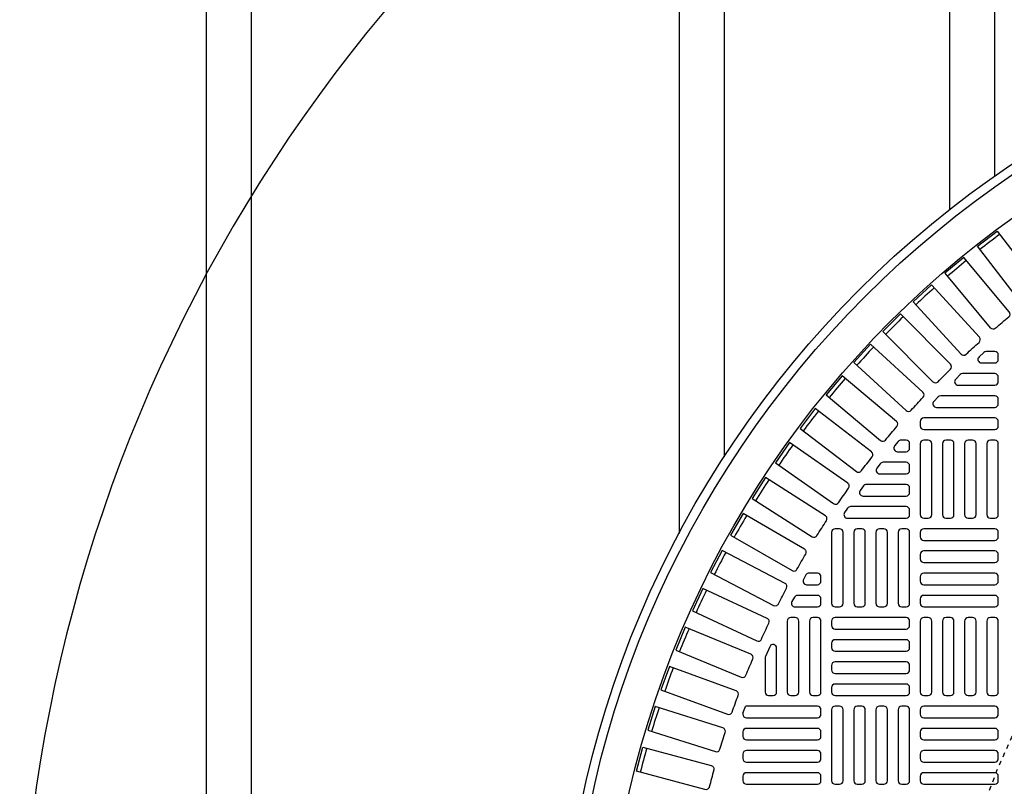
# Model space of a CAD drawing. Extents: x -169 to 7270, y -140 to 2984.
# Tile 477 of 656: x 1487 to 1508, y 1484 to 1501. Entities that reach past the tile are written whole.
import ezdxf

# ---------------------------------------------------------------- set-up
doc = ezdxf.new("R2010")
doc.units = 0
doc.header["$MEASUREMENT"] = 0
doc.linetypes.add('HIDDEN2', pattern=[0.28125, 0.1875, -0.09375])
doc.layers.get('DEFPOINTS').update_dxf_attribs({"linetype": 'CONTINUOUS'})
for name, color, linetype in [('TANK-MANHOLE-COVER-40', 2, 'CONTINUOUS'), ('TANK-MANHOLE-COVER-HATCH-40', 252, 'CONTINUOUS'), ('TANK-SLOPE', 3, 'CONTINUOUS'), ('TANK-UST-RIB', 7, 'CONTINUOUS')]:
    doc.layers.add(name, color=color, linetype=linetype)

msp = doc.modelspace()

# ---------------------------------------------------------------- linework, layer by layer
at = {"layer": 'DEFPOINTS', "color": 8, "linetype": 'HIDDEN2', "ltscale": 0.125}
msp.add_circle((1521.25097, 1479.01916), 14, dxfattribs=at)
msp.add_circle((1521.25097, 1479.01916), 14, dxfattribs=at)
msp.add_circle((1521.25097, 1479.01916), 14, dxfattribs=at)
msp.add_circle((1521.25097, 1479.01916), 14, dxfattribs=at)
at = {"layer": 'TANK-MANHOLE-COVER-40', "color": 4, "linetype": 'Continuous'}
msp.add_circle((1521.2502, 1479.01916), 22.63902, dxfattribs=at)
at = {"layer": 'TANK-MANHOLE-COVER-40', "color": 1, "linetype": 'Continuous'}
msp.add_circle((1521.2502, 1479.01916), 22.44094, dxfattribs=at)
at = {"layer": 'TANK-MANHOLE-COVER-40', "color": 2, "linetype": 'Continuous'}
msp.add_circle((1521.2502, 1479.01916), 21.65354, dxfattribs=at)
at = {"layer": 'TANK-MANHOLE-COVER-HATCH-40', "linetype": 'Continuous'}
msp.add_line((1502.66752, 1485.63251), (1502.72338, 1485.78741), dxfattribs=at)
for points in [[(1508.94397, 1494.73486, -0.41709369), (1508.83295, 1494.74892), (1507.87368, 1495.99907), (1508.31097, 1496.3346), (1509.27023, 1495.08446, -0.41709369), (1509.25508, 1494.97359, 0.00491171), (1508.94397, 1494.73486)], [(1508.27017, 1494.18312, -0.00491171), (1508.57058, 1494.43519, 0.41709369), (1508.58088, 1494.54661), (1507.56799, 1495.75372), (1507.14576, 1495.39943), (1508.15865, 1494.19232, 0.41709369), (1508.27017, 1494.18312)], [(1506.99794, 1492.99413, -0.00491171), (1507.27523, 1493.27142, 0.41709369), (1507.27578, 1493.38332), (1506.16154, 1494.49756), (1505.7718, 1494.10782), (1506.88604, 1492.99358, 0.41709369), (1506.99794, 1492.99413)], [(1505.83417, 1491.69878, -0.00491171), (1506.08624, 1491.99919, 0.41709369), (1506.07704, 1492.11071), (1504.86993, 1493.1236), (1504.51564, 1492.70137), (1505.72275, 1491.68848, 0.41709369), (1505.83417, 1491.69878)], [(1504.78773, 1490.30694, -0.00491171), (1505.01266, 1490.62817, 0.41709369), (1504.99377, 1490.73847), (1503.70298, 1491.64229), (1503.38683, 1491.19079), (1504.67763, 1490.28696, 0.41709369), (1504.78773, 1490.30694)], [(1504.31104, 1489.57811, -0.00491171), (1504.52174, 1489.90885, 0.41709369), (1504.49806, 1490.01822), (1503.16907, 1490.86488), (1502.87292, 1490.40002), (1504.20191, 1489.55335, 0.41709369), (1504.31104, 1489.57811)], [(1503.86658, 1488.82919, -0.00491171), (1504.06266, 1489.1688, 0.41709369), (1504.03423, 1489.27703), (1502.66957, 1490.06491), (1502.39398, 1489.58758), (1503.75864, 1488.79969, 0.41709369), (1503.86658, 1488.82919)], [(1503.45522, 1488.06159, -0.00491171), (1503.6363, 1488.40943, 0.41709369), (1503.60317, 1488.51632), (1502.20545, 1489.24393), (1501.95094, 1488.75502), (1503.34867, 1488.02741, 0.41709369), (1503.45522, 1488.06159)], [(1503.07773, 1487.27677, -0.00491171), (1503.24346, 1487.63219, 0.41709369), (1503.20571, 1487.73752), (1501.77758, 1488.40347), (1501.54464, 1487.90393), (1502.97277, 1487.23798, 0.41709369), (1503.07773, 1487.27677)], [(1502.73484, 1486.47624, -0.00491171), (1502.88491, 1486.83854, 0.41709369), (1502.84259, 1486.94214), (1501.38677, 1487.54516), (1501.17584, 1487.03593), (1502.63166, 1486.43291, 0.41709369), (1502.73484, 1486.47624)], [(1503.15965, 1486.87946), (1503.15965, 1486.10577), (1503.15965, 1486.10577, 0.41421356), (1503.23839, 1486.02703), (1503.33681, 1486.02703), (1503.33681, 1486.02703, 0.41421356), (1503.41555, 1486.10577), (1503.41555, 1487.07957, 0.80700564), (1503.2651, 1487.11208), (1503.16667, 1486.89495, 0.10680341), (1503.15965, 1486.86244)], [(1502.42719, 1485.66152, -0.00491171), (1502.56131, 1486.03002, 0.41709369), (1502.51452, 1486.13167), (1501.03378, 1486.67061), (1500.84526, 1486.15267), (1502.326, 1485.61373, 0.41709369), (1502.42719, 1485.66152)], [(1502.15537, 1484.83414, -0.00491171), (1502.27329, 1485.20815, 0.41709369), (1502.22211, 1485.30766), (1500.71927, 1485.7815), (1500.55352, 1485.25583), (1502.05636, 1484.78199, 0.41709369), (1502.15537, 1484.83414)], [(1502.66752, 1485.63251), (1502.66752, 1485.61365, 0.41421356), (1502.74626, 1485.53491), (1504.32107, 1485.53491, 0.41421356), (1504.39981, 1485.61365), (1504.39981, 1485.71207, 0.41421356), (1504.32107, 1485.79081), (1502.74626, 1485.79081, 0.07385003), (1502.72338, 1485.78741, 0.07385003)], [(1501.91989, 1483.99571, -0.41709369), (1501.82326, 1483.93928), (1500.30118, 1484.34712), (1500.44384, 1484.87952), (1501.96592, 1484.47168, -0.41709369), (1502.02139, 1484.3745, 0.00491171), (1501.91989, 1483.99571)]]:
    msp.add_lwpolyline(points, format="xyb", dxfattribs=at)
for points in [[(1507.91564, 1493.97921), (1506.85106, 1495.14099), (1506.44469, 1494.76861), (1507.50926, 1493.60683, 0.41709369), (1507.62108, 1493.6025, -0.00491171), (1507.91021, 1493.86744, 0.41709369)], [(1506.66253, 1492.76009), (1505.50075, 1493.82467), (1505.12837, 1493.4183), (1506.29015, 1492.35372, 0.41709369), (1506.40192, 1492.35915, -0.00491171), (1506.66686, 1492.64828, 0.41709369)], [(1508.25807, 1493.66483), (1508.06891, 1493.66483, 0.1880618), (1508.01561, 1493.64405), (1507.90858, 1493.54562, 0.68341411), (1507.96189, 1493.40892), (1508.25807, 1493.40892), (1508.25807, 1493.40892, 0.41421356), (1508.33681, 1493.48766), (1508.33681, 1493.58609), (1508.33681, 1493.58609, 0.41421356)], [(1508.25807, 1493.1727), (1507.54467, 1493.1727, 0.19743793), (1507.48931, 1493.14996), (1507.38976, 1493.05153, 0.67023271), (1507.44512, 1492.9168), (1508.25807, 1492.9168), (1508.25807, 1492.9168, 0.41421356), (1508.33681, 1492.99554), (1508.33681, 1493.09396), (1508.33681, 1493.09396, 0.41421356)], [(1508.25807, 1492.68058), (1507.0568, 1492.68058, 0.20651443), (1506.99952, 1492.65586), (1506.90668, 1492.55744, 0.6576677), (1506.96396, 1492.42467), (1508.25807, 1492.42467), (1508.25807, 1492.42467, 0.41421356), (1508.33681, 1492.50341), (1508.33681, 1492.60184), (1508.33681, 1492.60184, 0.41421356)], [(1505.2954, 1491.01378, -0.00491946), (1505.5345, 1491.32539, 0.41709369), (1505.52043, 1491.43641), (1504.27029, 1492.39568), (1503.93475, 1491.95839), (1505.18539, 1490.99875, 0.41710279)], [(1508.25807, 1492.18845), (1506.68327, 1492.18845, 0.41421356), (1506.60453, 1492.10971), (1506.60453, 1492.01129, 0.41421356), (1506.68327, 1491.93255), (1508.25807, 1491.93255, 0.41421356), (1508.33681, 1492.01129), (1508.33681, 1492.10971, 0.41421356)], [(1506.36831, 1491.51916), (1506.36831, 1491.61758), (1506.36831, 1491.61758, 0.41421356), (1506.28957, 1491.69632), (1506.17634, 1491.69632, 0.2239262), (1506.1156, 1491.66768), (1506.03442, 1491.56926, 0.63408546), (1506.09517, 1491.44042), (1506.28957, 1491.44042), (1506.28957, 1491.44042, 0.41421356)], [(1506.28957, 1491.2042), (1505.77832, 1491.2042, 0.23232365), (1505.71601, 1491.17359), (1505.63998, 1491.07517, 0.62295027), (1505.7023, 1490.94829), (1506.28957, 1490.94829), (1506.28957, 1490.94829, 0.41421356), (1506.36831, 1491.02703), (1506.36831, 1491.12546), (1506.36831, 1491.12546, 0.41421356)], [(1506.28957, 1490.71207), (1505.40557, 1490.71207, 0.24054885), (1505.34178, 1490.6795), (1505.27054, 1490.58108, 0.61218964), (1505.33433, 1490.45617), (1506.28957, 1490.45617), (1506.28957, 1490.45617, 0.41421356), (1506.36831, 1490.53491), (1506.36831, 1490.63333), (1506.36831, 1490.63333, 0.41421356)], [(1506.28957, 1490.21995), (1505.05633, 1490.21995, 0.24862232), (1504.99117, 1490.18541), (1504.9244, 1490.08699, 0.60176538), (1504.98956, 1489.96404), (1506.28957, 1489.96404), (1506.28957, 1489.96404, 0.41421356), (1506.36831, 1490.04278), (1506.36831, 1490.14121), (1506.36831, 1490.14121, 0.41421356)], [(1504.32107, 1488.74357), (1504.13582, 1488.74357, 0.27209959), (1504.06703, 1488.70314), (1504.01221, 1488.60471, 0.57220395), (1504.081, 1488.48766), (1504.32107, 1488.48766), (1504.32107, 1488.48766, 0.41421356), (1504.39981, 1488.5664), (1504.39981, 1488.66483), (1504.39981, 1488.66483, 0.41421356)], [(1504.32107, 1488.25144), (1503.87989, 1488.25144, 0.26794919), (1503.8117, 1488.21207), (1503.75488, 1488.11365, 0.57735027), (1503.82307, 1487.99554), (1504.32107, 1487.99554), (1504.32107, 1487.99554, 0.41421356), (1504.39981, 1488.07428), (1504.39981, 1488.1727), (1504.39981, 1488.1727, 0.41421356)], [(1503.82894, 1486.02703, 0.41421356), (1503.90768, 1486.10577), (1503.90768, 1487.68058, 0.41421356), (1503.82894, 1487.75932), (1503.73051, 1487.75932, 0.41421356), (1503.65177, 1487.68058), (1503.65177, 1486.10577, 0.41421356), (1503.73051, 1486.02703)], [(1504.32107, 1486.02703, 0.41421356), (1504.39981, 1486.10577), (1504.39981, 1487.68058, 0.41421356), (1504.32107, 1487.75932), (1504.22264, 1487.75932, 0.41421356), (1504.1439, 1487.68058), (1504.1439, 1486.10577, 0.41421356), (1504.22264, 1486.02703)], [(1502.66752, 1485.12152, 0.41421356), (1502.74626, 1485.04278), (1504.32107, 1485.04278, 0.41421356), (1504.39981, 1485.12152), (1504.39981, 1485.21995, 0.41421356), (1504.32107, 1485.29869), (1502.74626, 1485.29869, 0.41421356), (1502.66752, 1485.21995)], [(1502.66752, 1484.6294, 0.41421356), (1502.74626, 1484.55066), (1504.32107, 1484.55066, 0.41421356), (1504.39981, 1484.6294), (1504.39981, 1484.72782, 0.41421356), (1504.32107, 1484.80656), (1502.74626, 1484.80656, 0.41421356), (1502.66752, 1484.72782)], [(1502.66752, 1484.13727, 0.41421356), (1502.74626, 1484.05853), (1504.32107, 1484.05853, 0.41421356), (1504.39981, 1484.13727), (1504.39981, 1484.23569, 0.41421356), (1504.32107, 1484.31443), (1502.74626, 1484.31443, 0.41421356), (1502.66752, 1484.23569)]]:
    msp.add_lwpolyline(points, format="xyb", close=True, dxfattribs=at)
at = {"layer": 'TANK-MANHOLE-COVER-HATCH-40', "linetype": 'Continuous', "flags": 128}
for points in [[(1506.7817, 1489.96404, 0.41421356), (1506.86044, 1490.04278), (1506.86044, 1491.61758, 0.41421356), (1506.7817, 1491.69632), (1506.68327, 1491.69632, 0.41421356), (1506.60453, 1491.61758), (1506.60453, 1490.04278, 0.41421356), (1506.68327, 1489.96404)], [(1507.27382, 1489.96404, 0.41421356), (1507.35256, 1490.04278), (1507.35256, 1491.61758, 0.41421356), (1507.27382, 1491.69632), (1507.1754, 1491.69632, 0.41421356), (1507.09666, 1491.61758), (1507.09666, 1490.04278, 0.41421356), (1507.1754, 1489.96404)], [(1507.76595, 1489.96404, 0.41421356), (1507.84469, 1490.04278), (1507.84469, 1491.61758, 0.41421356), (1507.76595, 1491.69632), (1507.66752, 1491.69632, 0.41421356), (1507.58878, 1491.61758), (1507.58878, 1490.04278, 0.41421356), (1507.66752, 1489.96404)], [(1508.25807, 1489.96404, 0.41421356), (1508.33681, 1490.04278), (1508.33681, 1491.61758, 0.41421356), (1508.25807, 1491.69632), (1508.15965, 1491.69632, 0.41421356), (1508.08091, 1491.61758), (1508.08091, 1490.04278, 0.41421356), (1508.15965, 1489.96404)], [(1504.81319, 1487.99554, 0.41421356), (1504.89193, 1488.07428), (1504.89193, 1489.64908, 0.41421356), (1504.81319, 1489.72782), (1504.71477, 1489.72782, 0.41421356), (1504.63603, 1489.64908), (1504.63603, 1488.07428, 0.41421356), (1504.71477, 1487.99554)], [(1505.30532, 1487.99554, 0.41421356), (1505.38406, 1488.07428), (1505.38406, 1489.64908, 0.41421356), (1505.30532, 1489.72782), (1505.20689, 1489.72782, 0.41421356), (1505.12815, 1489.64908), (1505.12815, 1488.07428, 0.41421356), (1505.20689, 1487.99554)], [(1505.79744, 1487.99554, 0.41421356), (1505.87618, 1488.07428), (1505.87618, 1489.64908, 0.41421356), (1505.79744, 1489.72782), (1505.69902, 1489.72782, 0.41421356), (1505.62028, 1489.64908), (1505.62028, 1488.07428, 0.41421356), (1505.69902, 1487.99554)], [(1506.28957, 1487.99554, 0.41421356), (1506.36831, 1488.07428), (1506.36831, 1489.64908, 0.41421356), (1506.28957, 1489.72782), (1506.19114, 1489.72782, 0.41421356), (1506.1124, 1489.64908), (1506.1124, 1488.07428, 0.41421356), (1506.19114, 1487.99554)], [(1506.60453, 1489.55066, 0.41421356), (1506.68327, 1489.47192), (1508.25807, 1489.47192, 0.41421356), (1508.33681, 1489.55066), (1508.33681, 1489.64908, 0.41421356), (1508.25807, 1489.72782), (1506.68327, 1489.72782, 0.41421356), (1506.60453, 1489.64908)], [(1506.60453, 1489.05853, 0.41421356), (1506.68327, 1488.97979), (1508.25807, 1488.97979, 0.41421356), (1508.33681, 1489.05853), (1508.33681, 1489.15695, 0.41421356), (1508.25807, 1489.23569), (1506.68327, 1489.23569, 0.41421356), (1506.60453, 1489.15695)], [(1506.60453, 1488.5664, 0.41421356), (1506.68327, 1488.48766), (1508.25807, 1488.48766, 0.41421356), (1508.33681, 1488.5664), (1508.33681, 1488.66483, 0.41421356), (1508.25807, 1488.74357), (1506.68327, 1488.74357, 0.41421356), (1506.60453, 1488.66483)], [(1506.60453, 1488.07428, 0.41421356), (1506.68327, 1487.99554), (1508.25807, 1487.99554, 0.41421356), (1508.33681, 1488.07428), (1508.33681, 1488.1727, 0.41421356), (1508.25807, 1488.25144), (1506.68327, 1488.25144, 0.41421356), (1506.60453, 1488.1727)], [(1506.36831, 1487.68058, 0.41421356), (1506.28957, 1487.75932), (1504.71477, 1487.75932, 0.41421356), (1504.63603, 1487.68058), (1504.63603, 1487.58215, 0.41421356), (1504.71477, 1487.50341), (1506.28957, 1487.50341, 0.41421356), (1506.36831, 1487.58215)], [(1506.7817, 1486.02703, 0.41421356), (1506.86044, 1486.10577), (1506.86044, 1487.68058, 0.41421356), (1506.7817, 1487.75932), (1506.68327, 1487.75932, 0.41421356), (1506.60453, 1487.68058), (1506.60453, 1486.10577, 0.41421356), (1506.68327, 1486.02703)], [(1507.27382, 1486.02703, 0.41421356), (1507.35256, 1486.10577), (1507.35256, 1487.68058, 0.41421356), (1507.27382, 1487.75932), (1507.1754, 1487.75932, 0.41421356), (1507.09666, 1487.68058), (1507.09666, 1486.10577, 0.41421356), (1507.1754, 1486.02703)], [(1507.76595, 1486.02703, 0.41421356), (1507.84469, 1486.10577), (1507.84469, 1487.68058, 0.41421356), (1507.76595, 1487.75932), (1507.66752, 1487.75932, 0.41421356), (1507.58878, 1487.68058), (1507.58878, 1486.10577, 0.41421356), (1507.66752, 1486.02703)], [(1508.25807, 1486.02703, 0.41421356), (1508.33681, 1486.10577), (1508.33681, 1487.68058, 0.41421356), (1508.25807, 1487.75932), (1508.15965, 1487.75932, 0.41421356), (1508.08091, 1487.68058), (1508.08091, 1486.10577, 0.41421356), (1508.15965, 1486.02703)], [(1506.36831, 1487.18845, 0.41421356), (1506.28957, 1487.26719), (1504.71477, 1487.26719, 0.41421356), (1504.63603, 1487.18845), (1504.63603, 1487.09003, 0.41421356), (1504.71477, 1487.01129), (1506.28957, 1487.01129, 0.41421356), (1506.36831, 1487.09003)], [(1506.36831, 1486.69632, 0.41421356), (1506.28957, 1486.77506), (1504.71477, 1486.77506, 0.41421356), (1504.63603, 1486.69632), (1504.63603, 1486.5979, 0.41421356), (1504.71477, 1486.51916), (1506.28957, 1486.51916, 0.41421356), (1506.36831, 1486.5979)], [(1506.36831, 1486.2042, 0.41421356), (1506.28957, 1486.28294), (1504.71477, 1486.28294, 0.41421356), (1504.63603, 1486.2042), (1504.63603, 1486.10577, 0.41421356), (1504.71477, 1486.02703), (1506.28957, 1486.02703, 0.41421356), (1506.36831, 1486.10577)], [(1504.81319, 1484.05853, 0.41421356), (1504.89193, 1484.13727), (1504.89193, 1485.71207, 0.41421356), (1504.81319, 1485.79081), (1504.71477, 1485.79081, 0.41421356), (1504.63603, 1485.71207), (1504.63603, 1484.13727, 0.41421356), (1504.71477, 1484.05853)], [(1505.30532, 1484.05853, 0.41421356), (1505.38406, 1484.13727), (1505.38406, 1485.71207, 0.41421356), (1505.30532, 1485.79081), (1505.20689, 1485.79081, 0.41421356), (1505.12815, 1485.71207), (1505.12815, 1484.13727, 0.41421356), (1505.20689, 1484.05853)], [(1505.79744, 1484.05853, 0.41421356), (1505.87618, 1484.13727), (1505.87618, 1485.71207, 0.41421356), (1505.79744, 1485.79081), (1505.69902, 1485.79081, 0.41421356), (1505.62028, 1485.71207), (1505.62028, 1484.13727, 0.41421356), (1505.69902, 1484.05853)], [(1506.28957, 1484.05853, 0.41421356), (1506.36831, 1484.13727), (1506.36831, 1485.71207, 0.41421356), (1506.28957, 1485.79081), (1506.19114, 1485.79081, 0.41421356), (1506.1124, 1485.71207), (1506.1124, 1484.13727, 0.41421356), (1506.19114, 1484.05853)], [(1506.60453, 1485.61365, 0.41421356), (1506.68327, 1485.53491), (1508.25807, 1485.53491, 0.41421356), (1508.33681, 1485.61365), (1508.33681, 1485.71207, 0.41421356), (1508.25807, 1485.79081), (1506.68327, 1485.79081, 0.41421356), (1506.60453, 1485.71207)], [(1506.60453, 1485.12152, 0.41421356), (1506.68327, 1485.04278), (1508.25807, 1485.04278, 0.41421356), (1508.33681, 1485.12152), (1508.33681, 1485.21995, 0.41421356), (1508.25807, 1485.29869), (1506.68327, 1485.29869, 0.41421356), (1506.60453, 1485.21995)], [(1506.60453, 1484.6294, 0.41421356), (1506.68327, 1484.55066), (1508.25807, 1484.55066, 0.41421356), (1508.33681, 1484.6294), (1508.33681, 1484.72782, 0.41421356), (1508.25807, 1484.80656), (1506.68327, 1484.80656, 0.41421356), (1506.60453, 1484.72782)], [(1506.60453, 1484.13727, 0.41421356), (1506.68327, 1484.05853), (1508.25807, 1484.05853, 0.41421356), (1508.33681, 1484.13727), (1508.33681, 1484.23569, 0.41421356), (1508.25807, 1484.31443), (1506.68327, 1484.31443, 0.41421356), (1506.60453, 1484.23569)]]:
    msp.add_lwpolyline(points, format="xyb", close=True, dxfattribs=at)
at = {"layer": 'TANK-MANHOLE-COVER-HATCH-40', "linetype": 'Continuous'}
for start, end in [(126.766426, 128.233574), (129.266426, 130.733574), (131.766426, 133.233574), (134.266426, 135.733574), (136.766426, 138.233574), (139.266426, 140.733574), (141.766426, 143.233574), (144.266426, 145.733574), (146.766426, 148.233574), (149.266426, 150.733574), (151.766426, 153.233574), (154.266426, 155.733574), (156.766426, 158.233574), (159.266426, 160.733574), (161.766426, 163.233574), (164.266426, 165.733574)]:
    msp.add_arc((1521.2502, 1479.01916), 21.52559, start, end, dxfattribs=at)
at = {"layer": 'TANK-SLOPE'}
msp.add_lwpolyline([(1521.83667, 1513.58933, 1.01702303), (1521.83605, 1444.32116), (1521.83667, 1444.32117)], format="xyb", dxfattribs=at)
at = {"layer": 'TANK-UST-RIB'}
for p, q in [((1490.7502, 1542.01839), (1490.7502, 1416.01839)), ((1502.2502, 1542.01839), (1502.2502, 1491.32872)), ((1507.2502, 1542.01839), (1507.2502, 1496.81032)), ((1491.7502, 1540.01839), (1491.7502, 1418.01839)), ((1501.2502, 1540.01839), (1501.2502, 1489.62695)), ((1508.2502, 1540.01839), (1508.2502, 1497.55359))]:
    msp.add_line(p, q, dxfattribs=at)

doc.saveas('drawing.dxf')
